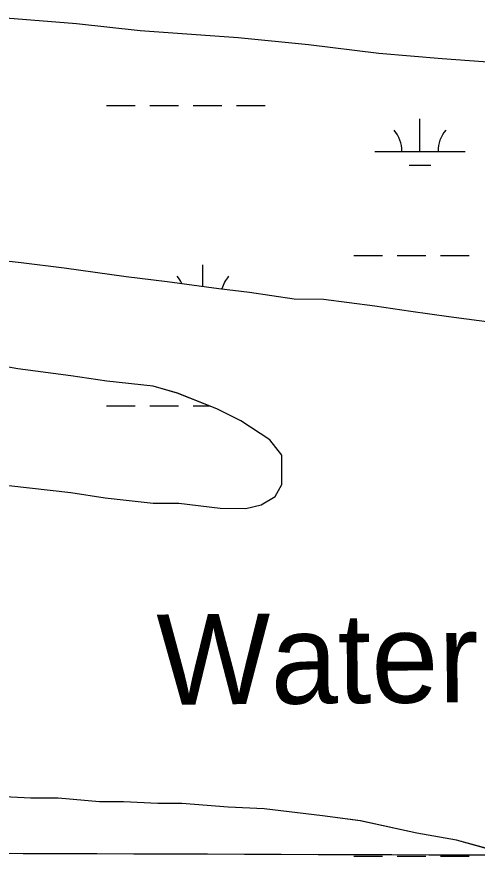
# Model space of a CAD drawing. Extents: x 3161564 to 3199464, y 849354 to 874788.
# Drawn here: x 3192509 to 3193018, y 866858 to 867796 of the extents above; entities that cross this region are included whole.
import ezdxf

# ---------------------------------------------------------------- set-up
doc = ezdxf.new("R2010")
doc.units = 0
for name, color, linetype in [('V-GRID-MAJR', 7, 'Continuous'), ('V-RIVR-IDEN', 7, 'Continuous'), ('V-SITE-VEGE', 7, 'Continuous'), ('V-TOPO-SHOR', 7, 'Continuous'), ('V-WETL-SWMP', 7, 'Continuous')]:
    doc.layers.add(name, color=color, linetype=linetype)

msp = doc.modelspace()

# ---------------------------------------------------------------- linework, layer by layer
at = {"layer": 'V-GRID-MAJR'}
msp.add_spline([(3165799.846, 866945.01), (3171028.623, 866928.659), (3176257.404, 866913.068), (3181486.186, 866898.238), (3186714.971, 866884.169), (3191943.758, 866870.86), (3197172.5470000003, 866858.311), (3197172.548, 866858.311)], degree=3, dxfattribs=at)
at = {"layer": 'V-SITE-VEGE'}
for p, q in [((3192574.8750000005, 867787.9779999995), (3192477.8850000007, 867795.7499999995)), ((3192645.234, 867780.2529999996), (3192574.8750000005, 867787.9779999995)), ((3192753.6340000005, 867772.4619999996), (3192645.234, 867780.2529999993)), ((3192831.602, 867764.7229999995), (3192753.6340000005, 867772.4619999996)), ((3192909.569, 867755.0829999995), (3192831.602, 867764.7229999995)), ((3192979.93, 867749.2609999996), (3192909.569, 867755.0829999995)), ((3193061.707, 867743.4159999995), (3192979.93, 867749.2609999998)), ((3192458.4190000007, 867529.5039999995), (3192513.5680000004, 867523.7059999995)), ((3192513.5680000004, 867523.7059999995), (3192561.1080000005, 867517.9209999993)), ((3192561.1080000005, 867517.9209999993), (3192629.562, 867508.2969999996)), ((3192629.562, 867508.2969999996), (3192675.2, 867502.5129999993)), ((3192675.2, 867502.5129999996), (3192732.247, 867494.8109999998)), ((3192732.247, 867494.8109999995), (3192766.475, 867490.9479999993)), ((3192766.475, 867490.9479999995), (3192815.9140000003, 867483.2559999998)), ((3192815.9140000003, 867483.2559999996), (3192848.2460000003, 867483.2029999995)), ((3192848.2460000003, 867483.2029999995), (3192905.293, 867475.4979999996)), ((3192905.293, 867475.4979999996), (3192945.227, 867469.7289999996)), ((3192945.227, 867469.7289999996), (3192987.059, 867463.9499999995)), ((3192987.059, 867463.9499999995), (3193046.009, 867456.2429999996)), ((3192523.9840000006, 866930.2689999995), (3192482.143, 866932.2439999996)), ((3192554.4150000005, 866930.2179999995), (3192523.9840000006, 866930.2689999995)), ((3192600.0570000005, 866926.3389999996), (3192554.4150000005, 866930.2179999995)), ((3192626.6830000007, 866926.2939999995), (3192600.0570000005, 866926.3389999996)), ((3192664.72, 866924.3279999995), (3192626.6830000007, 866926.2939999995)), ((3192691.346, 866924.2829999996), (3192664.72, 866924.3279999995)), ((3192742.694, 866920.3939999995), (3192691.346, 866924.2829999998)), ((3192782.634, 866918.4239999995), (3192742.694, 866920.3939999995)), ((3192847.287, 866910.7069999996), (3192782.634, 866918.4239999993)), ((3192889.122, 866904.9319999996), (3192847.287, 866910.7069999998)), ((3192951.8640000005, 866891.5129999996), (3192889.122, 866904.9319999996)), ((3192995.597, 866883.8309999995), (3192951.8640000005, 866891.5129999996)), ((3193077.343, 866860.8709999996), (3192995.597, 866883.8309999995))]:
    msp.add_line(p, q, dxfattribs=at)
msp.add_lwpolyline([(3192499.838000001, 867276.471999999), (3192568.296000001, 867268.748999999), (3192606.328000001, 867262.9789999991), (3192659.574000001, 867257.1839999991), (3192688.102000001, 867257.1379999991), (3192733.740000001, 867251.3529999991), (3192762.2690000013, 867251.305999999), (3192779.3940000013, 867255.079999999), (3192794.625000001, 867264.564999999), (3192802.256000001, 867277.8659999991), (3192802.309000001, 867310.199999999), (3192789.026000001, 867327.339999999), (3192756.727000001, 867348.314999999), (3192730.121000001, 867361.6749999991), (3192686.405000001, 867378.8649999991), (3192659.789000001, 867386.518999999), (3192608.445000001, 867392.310999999), (3192568.513000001, 867398.0839999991), (3192509.566000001, 867405.7899999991), (3192465.833000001, 867413.4729999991)], dxfattribs=at)
at = {"layer": 'V-TOPO-SHOR'}
for p, q in [((3192574.881821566, 867787.9846519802), (3192477.893969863, 867795.755759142)), ((3192645.241716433, 867780.2585760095), (3192574.881821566, 867787.9846519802)), ((3192753.641549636, 867772.4684554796), (3192645.241716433, 867780.2585760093)), ((3192831.609432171, 867764.7293705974), (3192753.641549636, 867772.4684554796)), ((3192909.575316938, 867755.0892873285), (3192831.609432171, 867764.7293705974)), ((3192979.9382095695, 867749.2652097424), (3192909.575316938, 867755.0892873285)), ((3193061.7140837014, 867743.4211187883), (3192979.9382095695, 867749.2652097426)), ((3192458.4273137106, 867529.5110076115), (3192513.575231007, 867523.7119478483)), ((3192513.575231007, 867523.7119478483), (3192561.1151606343, 867517.9268969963)), ((3192561.1151606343, 867517.926896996), (3192629.5700608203, 867508.3018248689)), ((3192629.5700608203, 867508.3018248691), (3192675.207993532, 867502.5187762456)), ((3192675.207993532, 867502.5187762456), (3192732.253909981, 867494.8157158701)), ((3192732.253909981, 867494.8157158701), (3192766.483858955, 867490.9536789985)), ((3192766.483858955, 867490.953678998), (3192815.921787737, 867483.2626275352)), ((3192815.921787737, 867483.2626275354), (3192848.2557353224, 867483.2085896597)), ((3192848.2557353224, 867483.2085896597), (3192905.3016517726, 867475.504529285)), ((3192905.3016517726, 867475.504529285), (3192945.2335937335, 867469.731487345)), ((3192945.2335937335, 867469.731487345), (3192987.067532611, 867463.9554431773)), ((3192987.067532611, 867463.9554431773), (3193046.0164459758, 867456.2483805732)), ((3192509.573375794, 867405.7960524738), (3192465.8404377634, 867413.4780972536)), ((3192568.522289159, 867398.0889898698), (3192509.573375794, 867405.7960524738)), ((3192608.4542311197, 867392.3159479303), (3192568.522289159, 867398.08898987)), ((3192659.797154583, 867386.5238926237), (3192608.4542311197, 867392.3159479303)), ((3192686.4121203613, 867378.8718678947), (3192659.797154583, 867386.5238926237)), ((3192730.1290695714, 867361.679831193), (3192686.4121203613, 867378.8718678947)), ((3192756.7340420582, 867348.3218113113), (3192730.1290695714, 867361.679831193)), ((3192789.0330142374, 867327.3457912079), (3192756.7340420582, 867348.3218113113)), ((3192802.3180127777, 867310.205790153), (3192789.0330142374, 867327.3457912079)), ((3192802.264050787, 867277.8718176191), (3192802.3180127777, 867310.205790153)), ((3192794.6330787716, 867264.5708378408), (3192802.264050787, 867277.8718176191)), ((3192499.8465432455, 867276.4781734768), (3192568.305441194, 867268.7550997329)), ((3192568.305441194, 867268.7550997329), (3192606.3353862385, 867262.9850600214)), ((3192606.3353862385, 867262.9850600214), (3192659.580306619, 867257.1900024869)), ((3192779.402114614, 867255.0868637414), (3192794.6330787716, 867264.5708378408)), ((3192659.580306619, 867257.1900024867), (3192688.1102603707, 867257.1419690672)), ((3192688.1102603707, 867257.1419690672), (3192733.748193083, 867251.3589204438)), ((3192733.748193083, 867251.358920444), (3192762.2771468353, 867251.3118870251)), ((3192762.2771468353, 867251.3118870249), (3192779.402114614, 867255.0868637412)), ((3192523.9914259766, 866930.2760887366), (3192482.151491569, 866932.2491361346)), ((3192554.4233766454, 866930.2250530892), (3192523.9914259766, 866930.2760887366)), ((3192600.064307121, 866926.3450028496), (3192554.4233766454, 866930.2250530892)), ((3192626.691263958, 866926.2999716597), (3192600.064307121, 866926.3450028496)), ((3192664.7282045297, 866924.3339287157), (3192626.691263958, 866926.2999716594)), ((3192691.355161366, 866924.2898975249), (3192664.7282045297, 866924.3339287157)), ((3192742.702082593, 866920.3988406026), (3192691.355161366, 866924.2898975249)), ((3192782.6410200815, 866918.4297954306), (3192742.702082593, 866920.3988406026)), ((3192847.2949241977, 866910.7137261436), (3192782.6410200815, 866918.4297954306)), ((3192889.1288630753, 866904.9376819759), (3192847.2949241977, 866910.7137261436)), ((3192951.8717769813, 866891.5186197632), (3192889.1288630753, 866904.9376819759)), ((3192995.6047150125, 866883.8365749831), (3192951.8717769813, 866891.518619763)), ((3193077.3506092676, 866860.8754985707), (3192995.6047150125, 866883.8365749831))]:
    msp.add_line(p, q, dxfattribs=at)
at = {"layer": 'V-WETL-SWMP'}
for p, q in [((3192574.881821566, 867787.9846519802), (3192477.893969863, 867795.755759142)), ((3192645.241716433, 867780.2585760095), (3192574.881821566, 867787.9846519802)), ((3192753.641549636, 867772.4684554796), (3192645.241716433, 867780.2585760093)), ((3192831.609432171, 867764.7293705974), (3192753.641549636, 867772.4684554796)), ((3192909.575316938, 867755.0892873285), (3192831.609432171, 867764.7293705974)), ((3192979.9382095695, 867749.2652097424), (3192909.575316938, 867755.0892873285)), ((3193061.7140837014, 867743.4211187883), (3192979.9382095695, 867749.2652097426)), ((3192607.8563192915, 867697.5419754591), (3192639.8562933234, 867697.5419754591)), ((3192655.85628034, 867697.5419754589), (3192687.856254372, 867697.5419754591)), ((3192703.856241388, 867697.5419754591), (3192735.8562154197, 867697.5419754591)), ((3192751.856202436, 867697.5419754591), (3192783.856176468, 867697.5419754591)), ((3192955.1720969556, 867646.7999969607), (3192955.1720547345, 867682.799981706)), ((3192905.1721375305, 867646.7999969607), (3193005.1720563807, 867646.7999969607)), ((3192943.1721247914, 867631.3690034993), (3192967.1721053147, 867631.3690034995)), ((3192881.764291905, 867531.3680458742), (3192913.764265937, 867531.3680458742)), ((3192929.764252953, 867531.3680458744), (3192961.764226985, 867531.3680458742)), ((3192977.7642140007, 867531.3680458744), (3193009.764188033, 867531.3680458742)), ((3192458.4273137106, 867529.5110076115), (3192513.575231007, 867523.7119478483)), ((3192513.575231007, 867523.7119478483), (3192561.1151606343, 867517.9268969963)), ((3192714.700467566, 867497.1860034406), (3192714.7004397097, 867520.938050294)), ((3192561.1151606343, 867517.926896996), (3192629.5700608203, 867508.3018248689)), ((3192629.5700608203, 867508.3018248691), (3192675.207993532, 867502.5187762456)), ((3192675.207993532, 867502.5187762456), (3192732.253909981, 867494.8157158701)), ((3192732.253909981, 867494.8157158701), (3192766.483858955, 867490.9536789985)), ((3192766.483858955, 867490.953678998), (3192815.921787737, 867483.2626275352)), ((3192815.921787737, 867483.2626275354), (3192848.2557353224, 867483.2085896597)), ((3192848.2557353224, 867483.2085896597), (3192905.3016517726, 867475.504529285)), ((3192905.3016517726, 867475.504529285), (3192945.2335937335, 867469.731487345)), ((3192945.2335937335, 867469.731487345), (3192987.067532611, 867463.9554431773)), ((3192987.067532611, 867463.9554431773), (3193046.0164459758, 867456.2483805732)), ((3192509.573375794, 867405.7960524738), (3192465.8404377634, 867413.4780972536)), ((3192568.522289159, 867398.0889898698), (3192509.573375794, 867405.7960524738)), ((3192608.4542311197, 867392.3159479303), (3192568.522289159, 867398.08898987)), ((3192659.797154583, 867386.5238926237), (3192608.4542311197, 867392.3159479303)), ((3192686.4121203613, 867378.8718678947), (3192659.797154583, 867386.5238926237)), ((3192730.1290695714, 867361.679831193), (3192686.4121203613, 867378.8718678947)), ((3192607.8567094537, 867364.8671164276), (3192639.856683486, 867364.8671164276)), ((3192655.8566705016, 867364.8671164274), (3192687.8566445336, 867364.8671164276)), ((3192703.85663155, 867364.8671164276), (3192722.0242481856, 867364.8671164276)), ((3192756.7340420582, 867348.3218113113), (3192730.1290695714, 867361.679831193)), ((3192789.0330142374, 867327.3457912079), (3192756.7340420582, 867348.3218113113)), ((3192802.3180127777, 867310.205790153), (3192789.0330142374, 867327.3457912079)), ((3192802.264050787, 867277.8718176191), (3192802.3180127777, 867310.205790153)), ((3192794.6330787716, 867264.5708378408), (3192802.264050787, 867277.8718176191)), ((3192499.8465432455, 867276.4781734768), (3192568.305441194, 867268.7550997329)), ((3192568.305441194, 867268.7550997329), (3192606.3353862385, 867262.9850600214)), ((3192606.3353862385, 867262.9850600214), (3192659.580306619, 867257.1900024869)), ((3192779.402114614, 867255.0868637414), (3192794.6330787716, 867264.5708378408)), ((3192659.580306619, 867257.1900024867), (3192688.1102603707, 867257.1419690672)), ((3192688.1102603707, 867257.1419690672), (3192733.748193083, 867251.3589204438)), ((3192733.748193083, 867251.358920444), (3192762.2771468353, 867251.3118870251)), ((3192762.2771468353, 867251.3118870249), (3192779.402114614, 867255.0868637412)), ((3192523.9914259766, 866930.2760887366), (3192482.151491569, 866932.2491361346)), ((3192554.4233766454, 866930.2250530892), (3192523.9914259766, 866930.2760887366)), ((3192600.064307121, 866926.3450028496), (3192554.4233766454, 866930.2250530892)), ((3192626.691263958, 866926.2999716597), (3192600.064307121, 866926.3450028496)), ((3192664.7282045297, 866924.3339287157), (3192626.691263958, 866926.2999716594)), ((3192691.355161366, 866924.2898975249), (3192664.7282045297, 866924.3339287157)), ((3192742.702082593, 866920.3988406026), (3192691.355161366, 866924.2898975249)), ((3192782.6410200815, 866918.4297954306), (3192742.702082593, 866920.3988406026)), ((3192847.2949241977, 866910.7137261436), (3192782.6410200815, 866918.4297954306)), ((3192889.1288630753, 866904.9376819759), (3192847.2949241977, 866910.7137261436)), ((3192951.8717769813, 866891.5186197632), (3192889.1288630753, 866904.9376819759)), ((3192995.6047150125, 866883.8365749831), (3192951.8717769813, 866891.518619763)), ((3193077.3506092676, 866860.8754985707), (3192995.6047150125, 866883.8365749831)), ((3192881.765072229, 866866.018327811), (3192913.765046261, 866866.018327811)), ((3192929.7650332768, 866866.0183278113), (3192961.765007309, 866866.018327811)), ((3192977.7649943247, 866866.0183278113), (3193009.764968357, 866866.018327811))]:
    msp.add_line(p, q, dxfattribs=at)
for centre, radius, start, end in [((3192899.9292051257, 867647.2747999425), 35.24628790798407, 359.2281796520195, 40.77183798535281), ((3193010.4149876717, 867647.2747999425), 35.246287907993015, 139.22817724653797, 180.7718355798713), ((3192659.4575901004, 867485.4128685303), 35.24628790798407, 25.045056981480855, 40.77183798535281), ((3192769.9433726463, 867485.4128685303), 35.246287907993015, 139.22817724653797, 165.2134753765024)]:
    msp.add_arc(centre, radius, start, end, dxfattribs=at)

# ---------------------------------------------------------------- texts
at = {"layer": 'V-RIVR-IDEN'}
msp.add_text('Water', height=99.99980199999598, rotation=0.4833245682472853, dxfattribs=at).set_placement((3192663.870080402, 867033.622297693))

doc.saveas('drawing.dxf')
